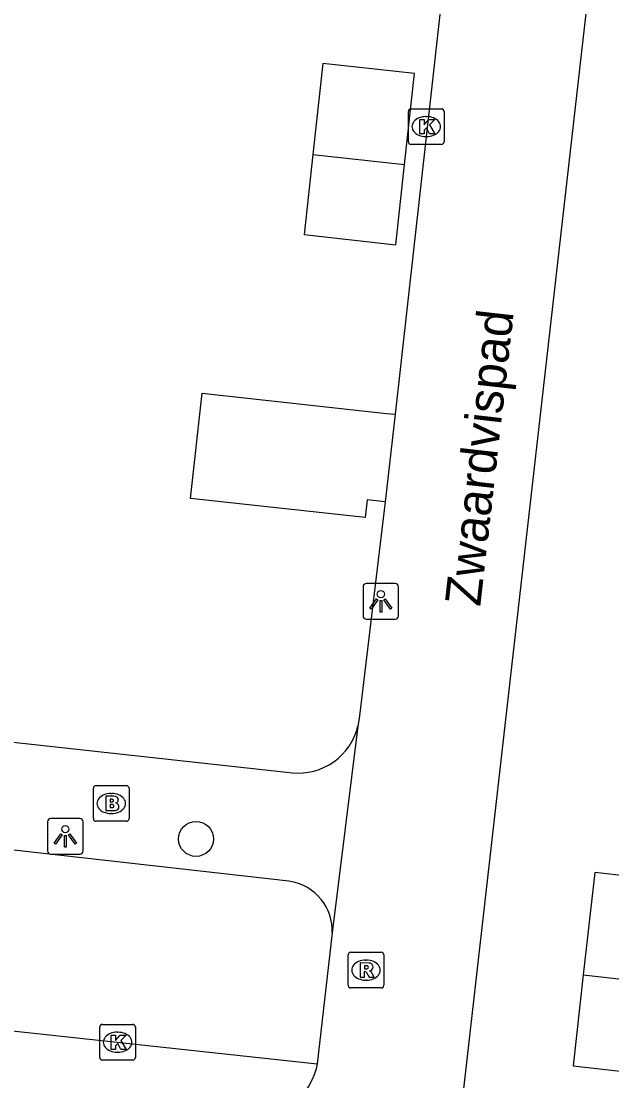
# Model space of a CAD drawing. Extents: x 161928 to 163055, y 386475 to 387428.
# Drawn here: x 162599.24 to 162615.79, y 387002.44 to 387032.14 of the extents above; entities that cross this region are included whole.
import ezdxf

# ---------------------------------------------------------------- set-up
doc = ezdxf.new("R2010")
doc.units = 0
for name, color, linetype in [('IMGEO_Boom', 7, 'Continuous'), ('IMGEO_Brandkraan', 7, 'Continuous'), ('IMGEO_Kolk', 7, 'Continuous'), ('IMGEO_Lichtpunt', 7, 'Continuous'), ('IMGEO_Muur', 7, 'Continuous'), ('IMGEO_Openbare_ruimte_label', 7, 'Continuous'), ('IMGEO_Pand', 7, 'Continuous'), ('IMGEO_Rijbaan_lokaal_open', 7, 'Continuous'), ('IMGEO_Rioolput', 7, 'Continuous'), ('IMGEO_Voetpad_open', 7, 'Continuous')]:
    doc.layers.add(name, color=color, linetype=linetype)

msp = doc.modelspace()

# ---------------------------------------------------------------- linework, layer by layer
at = {"layer": 'IMGEO_Boom'}
msp.add_circle((162604.143, 387009.22), 0.489, dxfattribs=at)
at = {"layer": 'IMGEO_Brandkraan'}
for p, q in [((162601.34, 387010.714), (162602.192, 387010.714)), ((162601.265, 387009.788), (162601.265, 387010.64)), ((162601.753, 387010.494), (162601.778, 387010.494)), ((162602.266, 387010.64), (162602.266, 387009.788)), ((162601.776, 387009.934), (162601.751, 387009.934)), ((162602.192, 387009.714), (162601.34, 387009.714))]:
    msp.add_line(p, q, dxfattribs=at)
for points in [[(162601.34, 387010.714), (162602.192, 387010.714)], [(162601.265, 387009.788), (162601.265, 387010.64)], [(162601.613, 387010.414), (162601.613, 387010.014), (162601.826, 387010.014)], [(162601.844, 387010.414), (162601.613, 387010.414)], [(162602.266, 387010.64), (162602.266, 387009.788)], [(162601.792, 387010.333), (162601.738, 387010.333), (162601.738, 387010.257)], [(162601.738, 387010.257), (162601.791, 387010.257)], [(162601.8, 387010.181), (162601.738, 387010.181), (162601.738, 387010.1)], [(162601.738, 387010.1), (162601.8, 387010.1)], [(162602.192, 387009.714), (162601.34, 387009.714)]]:
    msp.add_lwpolyline(points, dxfattribs=at)
for centre, radius, start, end in [((162601.342, 387010.638), 0.0765, 91.552, 178.448), ((162601.342, 387010.638), 0.0765, 91.552, 178.448), ((162602.19, 387010.638), 0.0765, 1.552, 88.448), ((162602.19, 387010.638), 0.0765, 1.552, 88.448), ((162601.848, 387010.269), 0.145, 59.4692, 91.5367), ((162601.873, 387010.316), 0.0922, 285.5137, 58.1501), ((162601.793, 387010.295), 0.0379, 267.8285, 90.9355), ((162601.801, 387010.14), 0.0404, 269.8759, 90.5077), ((162601.878, 387010.124), 0.105, 301.3115, 78.989), ((162601.342, 387009.79), 0.0765, 181.552, 268.448), ((162601.342, 387009.79), 0.0765, 181.552, 268.448), ((162601.832, 387010.265), 0.251, 268.6676, 293.5347), ((162602.19, 387009.79), 0.0765, 271.552, 358.448), ((162602.19, 387009.79), 0.0765, 271.552, 358.448)]:
    msp.add_arc(centre, radius, start, end, dxfattribs=at)
for centre, major_axis, ratio, start_param, end_param in [((162601.752, 387010.214), (-0.387, 0.002), 0.722429, 4.712389, 7.853982), ((162601.777, 387010.214), (-0.39, 0.002), 0.717154, 1.570796, 4.712389)]:
    msp.add_ellipse(centre, major_axis=major_axis, ratio=ratio, start_param=start_param, end_param=end_param, dxfattribs=at)
at = {"layer": 'IMGEO_Kolk'}
for p, q in [((162610.168, 387029.688), (162611.02, 387029.688)), ((162610.093, 387028.762), (162610.093, 387029.614)), ((162610.581, 387029.468), (162610.606, 387029.468)), ((162611.094, 387029.614), (162611.094, 387028.762)), ((162610.604, 387028.908), (162610.579, 387028.908)), ((162611.02, 387028.688), (162610.168, 387028.688)), ((162601.443, 387003.095), (162601.443, 387003.947)), ((162601.518, 387004.021), (162602.37, 387004.021)), ((162602.444, 387003.947), (162602.444, 387003.095)), ((162601.931, 387003.801), (162601.956, 387003.801)), ((162601.954, 387003.241), (162601.929, 387003.241)), ((162602.37, 387003.021), (162601.518, 387003.021))]:
    msp.add_line(p, q, dxfattribs=at)
for points in [[(162610.168, 387029.688), (162611.02, 387029.688)], [(162610.093, 387028.762), (162610.093, 387029.614)], [(162610.414, 387029.388), (162610.537, 387029.388), (162610.537, 387029.237), (162610.667, 387029.388), (162610.831, 387029.388), (162610.685, 387029.237), (162610.838, 387028.988), (162610.686, 387028.988), (162610.601, 387029.152), (162610.537, 387029.085), (162610.537, 387028.988), (162610.414, 387028.988), (162610.414, 387029.388)], [(162611.094, 387029.614), (162611.094, 387028.762)], [(162611.02, 387028.688), (162610.168, 387028.688)], [(162601.443, 387003.095), (162601.443, 387003.947)], [(162601.518, 387004.021), (162602.37, 387004.021)], [(162602.444, 387003.947), (162602.444, 387003.095)], [(162601.764, 387003.721), (162601.887, 387003.721), (162601.887, 387003.57), (162602.017, 387003.721), (162602.181, 387003.721), (162602.035, 387003.57), (162602.188, 387003.321), (162602.036, 387003.321), (162601.951, 387003.485), (162601.887, 387003.418), (162601.887, 387003.321), (162601.764, 387003.321), (162601.764, 387003.721)], [(162602.37, 387003.021), (162601.518, 387003.021)]]:
    msp.add_lwpolyline(points, dxfattribs=at)
for centre, start, end in [((162610.17, 387029.612), 91.552, 178.448), ((162610.17, 387029.612), 91.552, 178.448), ((162611.018, 387029.612), 1.552, 88.448), ((162611.018, 387029.612), 1.552, 88.448), ((162610.17, 387028.764), 181.552, 268.448), ((162610.17, 387028.764), 181.552, 268.448), ((162611.018, 387028.764), 271.552, 358.448), ((162611.018, 387028.764), 271.552, 358.448), ((162601.52, 387003.945), 91.552, 178.448), ((162601.52, 387003.945), 91.552, 178.448), ((162602.368, 387003.945), 1.552, 88.448), ((162602.368, 387003.945), 1.552, 88.448), ((162601.52, 387003.097), 181.552, 268.448), ((162601.52, 387003.097), 181.552, 268.448), ((162602.368, 387003.097), 271.552, 358.448), ((162602.368, 387003.097), 271.552, 358.448)]:
    msp.add_arc(centre, 0.0765, start, end, dxfattribs=at)
for centre, major_axis, ratio, start_param, end_param in [((162610.58, 387029.188), (-0.387, 0.002), 0.722429, 4.712389, 7.853982), ((162610.605, 387029.188), (-0.39, 0.002), 0.717154, 1.570796, 4.712389), ((162601.93, 387003.521), (-0.387, 0.002), 0.722429, 4.712389, 7.853982), ((162601.955, 387003.521), (-0.39, 0.002), 0.717154, 1.570796, 4.712389)]:
    msp.add_ellipse(centre, major_axis=major_axis, ratio=ratio, start_param=start_param, end_param=end_param, dxfattribs=at)
at = {"layer": 'IMGEO_Lichtpunt'}
for p, q in [((162609.724, 387016.378), (162608.916, 387016.378)), ((162609.724, 387016.378), (162608.916, 387016.378)), ((162608.822, 387016.283), (162608.822, 387015.476)), ((162608.822, 387016.283), (162608.822, 387015.476)), ((162609.818, 387015.476), (162609.818, 387016.283)), ((162609.818, 387015.476), (162609.818, 387016.283)), ((162608.916, 387015.382), (162609.724, 387015.382)), ((162608.916, 387015.382), (162609.724, 387015.382)), ((162600.882, 387009.791), (162600.074, 387009.791)), ((162600.882, 387009.791), (162600.074, 387009.791)), ((162599.98, 387009.696), (162599.98, 387008.889)), ((162599.98, 387009.696), (162599.98, 387008.889)), ((162600.976, 387008.889), (162600.976, 387009.696)), ((162600.976, 387008.889), (162600.976, 387009.696)), ((162600.074, 387008.795), (162600.882, 387008.795)), ((162600.074, 387008.795), (162600.882, 387008.795))]:
    msp.add_line(p, q, dxfattribs=at)
for points in [[(162609.196, 387015.947), (162609.235, 387015.919), (162609.047, 387015.657), (162609.009, 387015.684), (162609.196, 387015.947)], [(162609.298, 387015.899), (162609.345, 387015.899), (162609.345, 387015.577), (162609.298, 387015.577), (162609.298, 387015.899)], [(162609.408, 387015.919), (162609.446, 387015.946), (162609.633, 387015.684), (162609.594, 387015.656), (162609.408, 387015.919)], [(162600.354, 387009.36), (162600.393, 387009.332), (162600.205, 387009.07), (162600.167, 387009.097), (162600.354, 387009.36)], [(162600.456, 387009.312), (162600.503, 387009.312), (162600.503, 387008.99), (162600.456, 387008.99), (162600.456, 387009.312)], [(162600.566, 387009.332), (162600.604, 387009.359), (162600.791, 387009.097), (162600.752, 387009.069), (162600.566, 387009.332)]]:
    msp.add_lwpolyline(points, dxfattribs=at)
for centre in [(162609.321, 387016.081), (162600.479, 387009.494)]:
    msp.add_circle(centre, 0.0994, dxfattribs=at)
for centre, start, end in [((162608.916, 387016.283), 90, 180), ((162608.916, 387016.283), 90, 180), ((162609.724, 387016.283), 0, 90), ((162609.724, 387016.283), 0, 90), ((162608.916, 387015.476), 180, 270), ((162608.916, 387015.476), 180, 270), ((162609.724, 387015.476), 270, 0), ((162609.724, 387015.476), 270, 360), ((162600.074, 387009.696), 90, 180), ((162600.074, 387009.696), 90, 180), ((162600.882, 387009.696), 0, 90), ((162600.882, 387009.696), 0, 90), ((162600.074, 387008.889), 180, 270), ((162600.074, 387008.889), 180, 270), ((162600.882, 387008.889), 270, 0), ((162600.882, 387008.889), 270, 360)]:
    msp.add_arc(centre, 0.0946, start, end, dxfattribs=at)
at = {"layer": 'IMGEO_Muur'}
msp.add_lwpolyline([(162612.725, 387047.971), (162609.725, 387021.124)], dxfattribs=at)
at = {"layer": 'IMGEO_Pand'}
for points in [[(162609.988, 387028.126), (162610.266, 387030.675), (162607.696, 387030.955), (162607.418, 387028.407)], [(162607.418, 387028.407), (162607.172, 387026.159), (162609.742, 387025.878), (162609.988, 387028.126)], [(162607.418, 387028.407), (162609.988, 387028.126)], [(162609.439, 387018.668), (162608.942, 387018.726), (162608.885, 387018.229), (162603.989, 387018.764), (162604.311, 387021.712), (162609.478, 387021.148), (162609.725, 387021.124)], [(162609.725, 387021.124), (162609.439, 387018.668)], [(162617.749, 387011.892), (162617.318, 387008.055), (162615.318, 387008.28), (162614.995, 387005.409)], [(162614.995, 387005.409), (162614.708, 387002.858), (162616.694, 387002.635), (162616.399, 387000.002), (162615.854, 386995.156)], [(162614.995, 387005.409), (162625.239, 387004.257)]]:
    msp.add_lwpolyline(points, dxfattribs=at)
at = {"layer": 'IMGEO_Rijbaan_lokaal_open'}
for points in [[(162607.961, 387006.587), (162607.96, 387006.713), (162607.947, 387006.839), (162607.923, 387006.963), (162607.889, 387007.085), (162607.843, 387007.203), (162607.788, 387007.316), (162607.722, 387007.424), (162607.647, 387007.526), (162607.563, 387007.62), (162607.471, 387007.707), (162607.372, 387007.785), (162607.266, 387007.854), (162607.154, 387007.913), (162607.038, 387007.962), (162606.917, 387008), (162606.794, 387008.028), (162606.742, 387008.036), (162586.93, 387010.267), (162575.866, 387011.509)], [(162607.961, 387006.587), (162607.537, 387002.918)], [(162579.136, 387005.989), (162607.537, 387002.918)]]:
    msp.add_lwpolyline(points, dxfattribs=at)
at = {"layer": 'IMGEO_Rioolput'}
for p, q in [((162608.405, 387005.116), (162608.405, 387005.968)), ((162608.48, 387006.042), (162609.332, 387006.042)), ((162609.406, 387005.968), (162609.406, 387005.116)), ((162608.893, 387005.822), (162608.918, 387005.822)), ((162609.332, 387005.042), (162608.48, 387005.042)), ((162608.916, 387005.262), (162608.891, 387005.262))]:
    msp.add_line(p, q, dxfattribs=at)
for points in [[(162608.405, 387005.116), (162608.405, 387005.968)], [(162608.48, 387006.042), (162609.332, 387006.042)], [(162609.406, 387005.968), (162609.406, 387005.116)], [(162608.994, 387005.74), (162608.742, 387005.742), (162608.742, 387005.342)], [(162608.92, 387005.661), (162608.866, 387005.661), (162608.866, 387005.58)], [(162608.742, 387005.342), (162608.866, 387005.342), (162608.866, 387005.504), (162608.877, 387005.504)], [(162608.866, 387005.58), (162608.918, 387005.58)], [(162608.924, 387005.475), (162608.995, 387005.342), (162609.135, 387005.342), (162609.07, 387005.468)], [(162609.332, 387005.042), (162608.48, 387005.042)]]:
    msp.add_lwpolyline(points, dxfattribs=at)
for centre, radius, start, end in [((162608.482, 387005.966), 0.0765, 91.552, 178.448), ((162608.482, 387005.966), 0.0765, 91.552, 178.448), ((162609.33, 387005.966), 0.0765, 1.552, 88.448), ((162609.33, 387005.966), 0.0765, 1.552, 88.448), ((162608.926, 387005.565), 0.0964, 77.0061, 93.1865), ((162608.94, 387005.622), 0.0378, 276.6634, 79.6772), ((162608.993, 387005.63), 0.109, 350.3612, 89.416), ((162608.991, 387005.63), 0.112, 277.5842, 350.9817), ((162608.876, 387005.451), 0.0533, 26.0293, 88.6989), ((162608.902, 387005.769), 0.19, 274.7715, 282.9687), ((162608.975, 387005.415), 0.108, 29.5134, 73.7905), ((162608.482, 387005.118), 0.0765, 181.552, 268.448), ((162608.482, 387005.118), 0.0765, 181.552, 268.448), ((162609.33, 387005.118), 0.0765, 271.552, 358.448), ((162609.33, 387005.118), 0.0765, 271.552, 358.448)]:
    msp.add_arc(centre, radius, start, end, dxfattribs=at)
for centre, major_axis, ratio, start_param, end_param in [((162608.892, 387005.542), (-0.387, 0.002), 0.722429, 4.712389, 7.853982), ((162608.917, 387005.542), (-0.39, 0.002), 0.717154, 1.570796, 4.712389)]:
    msp.add_ellipse(centre, major_axis=major_axis, ratio=ratio, start_param=start_param, end_param=end_param, dxfattribs=at)
at = {"layer": 'IMGEO_Voetpad_open'}
for points in [[(162612.725, 387047.971), (162609.725, 387021.124)], [(162611.173, 386996.727), (162611.127, 386996.883), (162611.096, 386997.044), (162611.08, 386997.206), (162611.078, 386997.369), (162611.09, 386997.532), (162611.391, 387000), (162616.811, 387047.646)], [(162609.439, 387018.668), (162608.723, 387012.667), (162608.709, 387012.537), (162608.679, 387012.385)], [(162598.078, 387012.033), (162606.679, 387011.093), (162606.832, 387011.071), (162606.986, 387011.063), (162607.141, 387011.069), (162607.294, 387011.088), (162607.445, 387011.121), (162607.592, 387011.168), (162607.735, 387011.227), (162607.872, 387011.299), (162608.001, 387011.383), (162608.123, 387011.478), (162608.236, 387011.584), (162608.339, 387011.699), (162608.431, 387011.823), (162608.512, 387011.955), (162608.58, 387012.093), (162608.636, 387012.237), (162608.679, 387012.385)], [(162608.679, 387012.385), (162607.961, 387006.587)], [(162607.537, 387002.918), (162607.505, 387002.774), (162607.453, 387002.611), (162607.387, 387002.453), (162607.307, 387002.301), (162607.214, 387002.157), (162607.109, 387002.022), (162606.992, 387001.897), (162606.864, 387001.782), (162606.726, 387001.68)]]:
    msp.add_lwpolyline(points, dxfattribs=at)

# ---------------------------------------------------------------- texts
at = {"layer": 'IMGEO_Openbare_ruimte_label'}
msp.add_text('Zwaardvispad', height=1, rotation=83.5143, dxfattribs=at).set_placement((162612.106, 387015.717))

doc.saveas('drawing.dxf')
